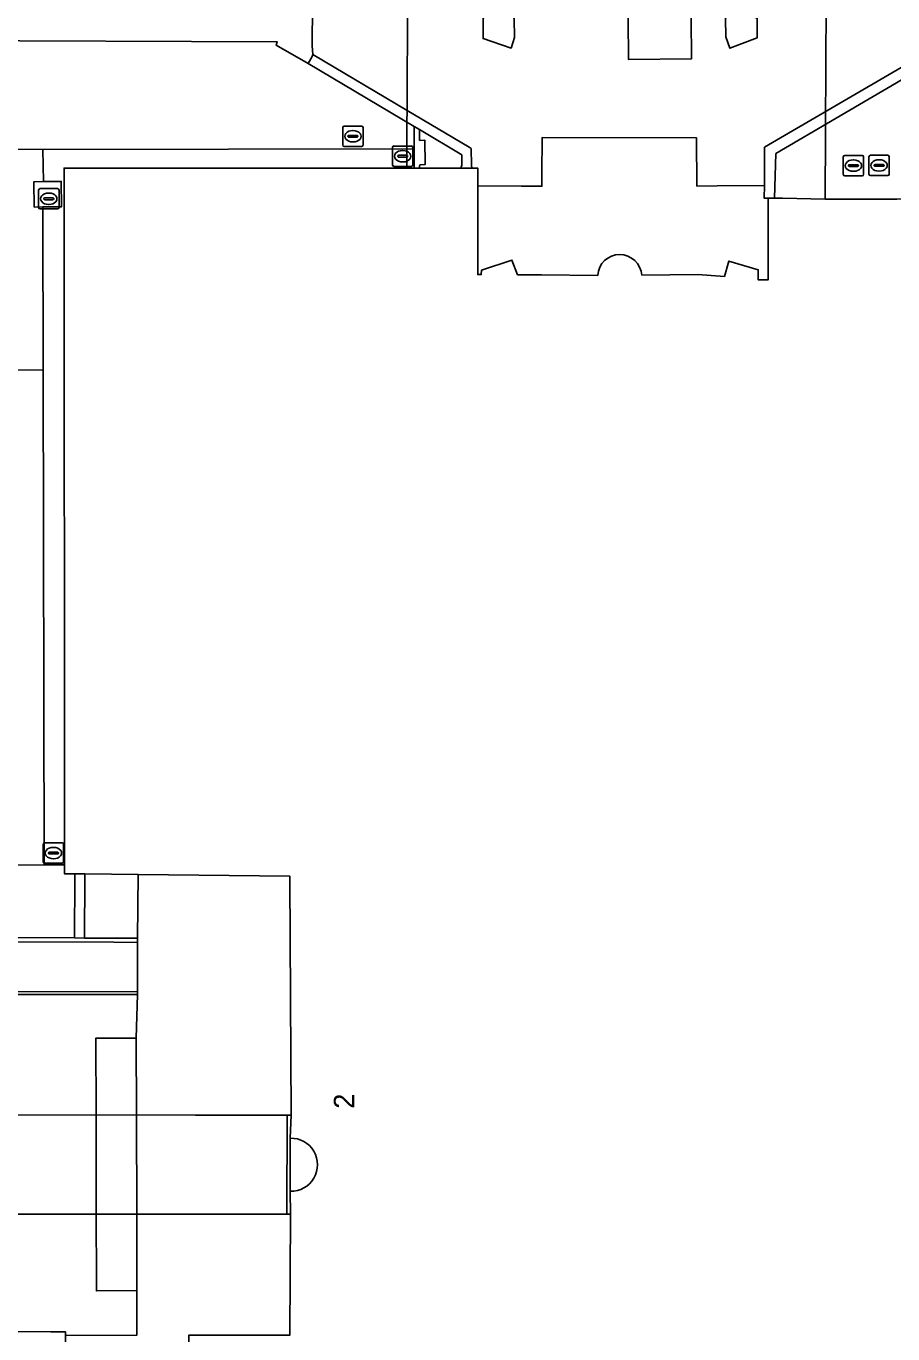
# Model space of a CAD drawing. Extents: x 161477 to 163040, y 383680 to 384871.
# Drawn here: x 161847.1 to 161889.6, y 384306.7 to 384370.8 of the extents above; entities that cross this region are included whole.
import ezdxf

# ---------------------------------------------------------------- set-up
doc = ezdxf.new("R2010")
doc.units = 0
for name, color, linetype in [('IMGEO_Dek', 7, 'Continuous'), ('IMGEO_Groenvoorziening', 7, 'Continuous'), ('IMGEO_Kolk', 7, 'Continuous'), ('IMGEO_Muur', 7, 'Continuous'), ('IMGEO_Pand', 7, 'Continuous'), ('IMGEO_Pand_nummerreeks', 7, 'Continuous'), ('IMGEO_Pand_overbouw', 7, 'Continuous'), ('IMGEO_Rioolput', 7, 'Continuous'), ('IMGEO_Terreindeel_onvherhard', 7, 'Continuous'), ('IMGEO_Voetpad_gesloten', 7, 'Continuous'), ('IMGEO_Voetpad_op_trap', 7, 'Continuous'), ('IMGEO_Voetpad_open', 7, 'Continuous')]:
    doc.layers.add(name, color=color, linetype=linetype)

msp = doc.modelspace()

# ---------------------------------------------------------------- linework, layer by layer
at = {"layer": 'IMGEO_Dek'}
msp.add_lwpolyline([(161859.88, 384317.389), (161855.377, 384317.394), (161817.96, 384317.433), (161817.483, 384317.433), (161815.892, 384317.434), (161810.287, 384317.441), (161807.922, 384317.443), (161801.84, 384317.449), (161797.149, 384317.454), (161796.557, 384317.455), (161796.614, 384312.532), (161797.345, 384312.53), (161799.896, 384312.527), (161807.923, 384312.527), (161808.422, 384312.528), (161810.306, 384312.528), (161815.872, 384312.528), (161817.492, 384312.528), (161817.958, 384312.528), (161855.375, 384312.529), (161859.867, 384312.53)], close=True, dxfattribs=at)
at = {"layer": 'IMGEO_Groenvoorziening'}
for points in [[(161860.901, 384369.01), (161859.337, 384369.912), (161859.393, 384370.069), (161842.531, 384370.13), (161826.596, 384370.149), (161826.665, 384362.833), (161826.665, 384362.807), (161826.719, 384360.791), (161833.591, 384360.874), (161837.12, 384360.892), (161837.147, 384364.815), (161847.882, 384364.794), (161866.104, 384364.813), (161866.116, 384365.577), (161866.118, 384365.909)], [(161847.908, 384353.974), (161839.159, 384353.911), (161839.129, 384350.38), (161838.993, 384350.379), (161838.996, 384350.187), (161839.103, 384341.49), (161833.02, 384341.357), (161833.007, 384334.344), (161828.727, 384334.198), (161826.707, 384334.188), (161826.652, 384329.648), (161837.708, 384329.631), (161847.943, 384329.675)], [(161848.995, 384288.764), (161848.999, 384306.584), (161848.999, 384306.752), (161848.275, 384306.754), (161840.752, 384306.775), (161838.752, 384306.78), (161838.765, 384291.613), (161838.768, 384275.095), (161838.797, 384257.441), (161838.799, 384256.777), (161840.921, 384256.647), (161859.948, 384256.647), (161861.058, 384256.647), (161864.088, 384256.647), (161864.127, 384261.629), (161864.233, 384261.629), (161864.212, 384267.051), (161855.033, 384267.033), (161855.033, 384267.359), (161854.547, 384267.358), (161849.004, 384267.346)]]:
    msp.add_lwpolyline(points, close=True, dxfattribs=at)
at = {"layer": 'IMGEO_Kolk'}
for p, q in [((161865.049, 384364.033), (161865.049, 384364.885)), ((161865.124, 384364.959), (161865.976, 384364.959)), ((161865.308, 384364.453), (161865.308, 384364.465)), ((161865.746, 384364.416), (161865.348, 384364.416)), ((161865.351, 384364.502), (161865.749, 384364.502)), ((161865.537, 384364.739), (161865.562, 384364.739)), ((161865.792, 384364.465), (161865.792, 384364.453)), ((161866.05, 384364.885), (161866.05, 384364.033)), ((161887.171, 384363.571), (161887.171, 384364.423)), ((161887.246, 384364.497), (161888.098, 384364.497)), ((161888.172, 384364.423), (161888.172, 384363.571)), ((161865.976, 384363.959), (161865.124, 384363.959)), ((161865.56, 384364.179), (161865.535, 384364.179)), ((161887.43, 384363.991), (161887.43, 384364.003)), ((161887.868, 384363.954), (161887.47, 384363.954)), ((161887.473, 384364.04), (161887.871, 384364.04)), ((161887.682, 384363.717), (161887.657, 384363.717)), ((161887.659, 384364.277), (161887.684, 384364.277)), ((161887.914, 384364.003), (161887.914, 384363.991)), ((161888.098, 384363.497), (161887.246, 384363.497)), ((161847.905, 384329.829), (161847.905, 384330.681)), ((161847.98, 384330.755), (161848.832, 384330.755)), ((161848.393, 384330.535), (161848.418, 384330.535)), ((161848.906, 384330.681), (161848.906, 384329.829)), ((161848.832, 384329.755), (161847.98, 384329.755)), ((161848.164, 384330.249), (161848.164, 384330.261)), ((161848.602, 384330.212), (161848.204, 384330.212)), ((161848.207, 384330.298), (161848.605, 384330.298)), ((161848.416, 384329.975), (161848.391, 384329.975)), ((161848.648, 384330.261), (161848.648, 384330.249))]:
    msp.add_line(p, q, dxfattribs=at)
for points in [[(161865.049, 384364.033), (161865.049, 384364.885)], [(161865.124, 384364.959), (161865.976, 384364.959)], [(161866.05, 384364.885), (161866.05, 384364.033)], [(161887.171, 384363.571), (161887.171, 384364.423)], [(161887.246, 384364.497), (161888.098, 384364.497)], [(161888.172, 384364.423), (161888.172, 384363.571)], [(161865.976, 384363.959), (161865.124, 384363.959)], [(161888.098, 384363.497), (161887.246, 384363.497)], [(161847.905, 384329.829), (161847.905, 384330.681)], [(161847.98, 384330.755), (161848.832, 384330.755)], [(161848.906, 384330.681), (161848.906, 384329.829)], [(161848.832, 384329.755), (161847.98, 384329.755)]]:
    msp.add_lwpolyline(points, dxfattribs=at)
for centre, radius, start, end in [((161865.126, 384364.883), 0.0765, 91.55205, 178.44795), ((161865.126, 384364.883), 0.0765, 91.55205, 178.44795), ((161865.348, 384364.462), 0.0403, 85.87752, 175.75265), ((161865.345, 384364.452), 0.0366, 178.93798, 274.71019), ((161865.749, 384364.459), 0.043, 264.86636, 352.45326), ((161865.753, 384364.464), 0.0386, 1.73085, 96.63898), ((161865.974, 384364.883), 0.0765, 1.55205, 88.44795), ((161865.974, 384364.883), 0.0765, 1.55205, 88.44795), ((161887.248, 384364.421), 0.0765, 91.55205, 178.44795), ((161887.248, 384364.421), 0.0765, 91.55205, 178.44795), ((161888.096, 384364.421), 0.0765, 1.55205, 88.44795), ((161888.096, 384364.421), 0.0765, 1.55205, 88.44795), ((161865.126, 384364.035), 0.0765, 181.55205, 268.44795), ((161865.126, 384364.035), 0.0765, 181.55205, 268.44795), ((161865.974, 384364.035), 0.0765, 271.55205, 358.44795), ((161865.974, 384364.035), 0.0765, 271.55205, 358.44795), ((161887.47, 384364), 0.0403, 85.87752, 175.75265), ((161887.467, 384363.99), 0.0366, 178.93798, 274.71019), ((161887.871, 384363.997), 0.043, 264.86636, 352.45326), ((161887.875, 384364.002), 0.0386, 1.73085, 96.63898), ((161887.248, 384363.573), 0.0765, 181.55205, 268.44795), ((161887.248, 384363.573), 0.0765, 181.55205, 268.44795), ((161888.096, 384363.573), 0.0765, 271.55205, 358.44795), ((161888.096, 384363.573), 0.0765, 271.55205, 358.44795), ((161847.982, 384330.679), 0.0765, 91.55205, 178.44795), ((161847.982, 384330.679), 0.0765, 91.55205, 178.44795), ((161848.83, 384330.679), 0.0765, 1.55205, 88.44795), ((161848.83, 384330.679), 0.0765, 1.55205, 88.44795), ((161847.982, 384329.831), 0.0765, 181.55205, 268.44795), ((161847.982, 384329.831), 0.0765, 181.55205, 268.44795), ((161848.204, 384330.258), 0.0403, 85.87752, 175.75265), ((161848.201, 384330.248), 0.0366, 178.93798, 274.71019), ((161848.605, 384330.255), 0.043, 264.86636, 352.45326), ((161848.609, 384330.26), 0.0386, 1.73085, 96.63898), ((161848.83, 384329.831), 0.0765, 271.55205, 358.44795), ((161848.83, 384329.831), 0.0765, 271.55205, 358.44795)]:
    msp.add_arc(centre, radius, start, end, dxfattribs=at)
for centre, major_axis, ratio, start_param, end_param in [((161865.536, 384364.459), (-0.387, 0.002), 0.722429, 4.712389, 7.853982), ((161865.561, 384364.459), (-0.39, 0.002), 0.717154, 1.570796, 4.712389), ((161887.658, 384363.997), (-0.387, 0.002), 0.722429, 4.712389, 7.853982), ((161887.683, 384363.997), (-0.39, 0.002), 0.717154, 1.570796, 4.712389), ((161848.392, 384330.255), (-0.387, 0.002), 0.722429, 4.712389, 7.853982), ((161848.417, 384330.255), (-0.39, 0.002), 0.717154, 1.570796, 4.712389)]:
    msp.add_ellipse(centre, major_axis=major_axis, ratio=ratio, start_param=start_param, end_param=end_param, dxfattribs=at)
at = {"layer": 'IMGEO_Muur'}
for points in [[(161891.522, 384369.092), (161891.408, 384369.288), (161891.247, 384369.528), (161890.217, 384368.927), (161883.307, 384364.894), (161883.299, 384363.242), (161883.298, 384363.014), (161883.295, 384362.395), (161883.484, 384362.395), (161883.804, 384362.395), (161883.867, 384364.586), (161889.779, 384368.066)], [(161861.132, 384369.454), (161861.105, 384369.35), (161860.901, 384369.01), (161866.118, 384365.909), (161866.367, 384365.761), (161868.454, 384364.521), (161868.453, 384364.023), (161868.398, 384363.876), (161868.937, 384363.876), (161868.933, 384364.026), (161868.913, 384364.833), (161868.81, 384364.894), (161865.762, 384366.704)], [(161866.637, 384365.239), (161866.378, 384365.236), (161866.366, 384365.575), (161866.367, 384365.761), (161866.118, 384365.909), (161866.116, 384365.577), (161866.104, 384364.813), (161866.104, 384364.026), (161866.103, 384363.876), (161866.353, 384363.876), (161866.392, 384364.034), (161866.65, 384364.043)], [(161829.586, 384326.195), (161826.635, 384326.222), (161816.546, 384326.216), (161814.846, 384326.215), (161814.847, 384325.975), (161829.585, 384325.925), (161851.367, 384325.875), (161852.527, 384325.872), (161852.527, 384326.072), (161849.937, 384326.086), (161849.447, 384326.089)], [(161832.338, 384323.6), (161814.846, 384323.599), (161814.832, 384323.355), (161832.33, 384323.318), (161852.533, 384323.314), (161852.532, 384323.455), (161832.338, 384323.43)]]:
    msp.add_lwpolyline(points, close=True, dxfattribs=at)
at = {"layer": 'IMGEO_Pand'}
for points in [[(161871.024, 384371.206), (161870.862, 384371.715), (161869.503, 384371.253), (161869.491, 384370.231), (161870.868, 384369.766), (161871.041, 384370.287)], [(161882.949, 384371.235), (161881.566, 384371.715), (161881.389, 384371.22), (161881.414, 384370.314), (161881.598, 384369.757), (161882.94, 384370.263)]]:
    msp.add_lwpolyline(points, close=True, dxfattribs=at)
for points in [[(161875.123, 384358.611), (161872.363, 384358.64), (161871.183, 384358.643), (161870.905, 384359.356), (161869.417, 384358.867), (161869.403, 384358.648), (161869.233, 384358.648), (161869.233, 384362.998), (161869.233, 384363.876), (161868.937, 384363.876), (161868.398, 384363.876), (161866.353, 384363.876), (161866.103, 384363.876), (161848.927, 384363.876), (161848.945, 384329.677), (161848.947, 384329.242), (161849.46, 384329.235), (161849.95, 384329.23), (161852.559, 384329.203), (161860.001, 384329.128), (161860.002, 384328.971), (161860.071, 384317.389), (161860.03, 384316.258)], [(161891.401, 384317.101), (161898.668, 384317.09), (161899.972, 384317.088), (161903.202, 384317.083), (161903.179, 384317.291), (161903.197, 384362.373), (161889.796, 384362.352), (161886.291, 384362.347), (161884.184, 384362.394), (161883.804, 384362.395), (161883.484, 384362.395), (161883.483, 384361.434), (161883.48, 384358.385), (161883, 384358.385), (161883.001, 384358.885), (161881.555, 384359.309), (161881.335, 384358.56), (161880.042, 384358.658), (161877.279, 384358.612)], [(161860.03, 384313.658), (161860.049, 384312.53), (161860.003, 384306.592), (161855.053, 384306.595), (161855.033, 384267.359), (161855.033, 384267.033), (161864.212, 384267.051), (161864.412, 384267.052), (161864.627, 384267.052), (161864.623, 384268.498), (161864.614, 384271.223), (161866.766, 384271.22), (161866.966, 384271.22), (161869.298, 384271.218), (161869.312, 384270.967), (161870.754, 384270.496), (161870.947, 384271.014), (161870.945, 384271.216), (161871.708, 384271.215), (161875.015, 384271.211)]]:
    msp.add_lwpolyline(points, dxfattribs=at)
for centre, radius, start, end in [((161876.201, 384358.55), 1.08, 3.27789, 176.77526), ((161860.068, 384314.958), 1.301, 268.30665, 91.69335)]:
    msp.add_arc(centre, radius, start, end, dxfattribs=at)
at = {"layer": 'IMGEO_Pand_overbouw'}
for points in [[(161886.368, 384381.97), (161886.373, 384383.105), (161886.373, 384383.255), (161886.437, 384399.486), (161865.94, 384399.605), (161865.845, 384382.002), (161865.791, 384372.068), (161865.762, 384366.704), (161865.758, 384366.123), (161865.746, 384363.876), (161866.103, 384363.876), (161866.353, 384363.876), (161868.937, 384363.876), (161869.233, 384363.876), (161869.233, 384358.648), (161869.403, 384358.648), (161869.417, 384358.867), (161870.905, 384359.356), (161871.183, 384358.643), (161872.363, 384358.64), (161875.123, 384358.611)], [(161877.279, 384358.612), (161880.042, 384358.658), (161881.335, 384358.56), (161881.555, 384359.309), (161883.001, 384358.885), (161883, 384358.385), (161883.48, 384358.385), (161883.483, 384361.434), (161883.484, 384362.395), (161883.804, 384362.395), (161884.184, 384362.394), (161886.291, 384362.347), (161886.304, 384365.605), (161886.305, 384365.842), (161886.329, 384371.994), (161886.368, 384381.97)]]:
    msp.add_lwpolyline(points, dxfattribs=at)
msp.add_arc((161876.201, 384358.55), 1.08, 3.27789, 176.77526, dxfattribs=at)
at = {"layer": 'IMGEO_Rioolput'}
for p, q in [((161862.604, 384365.011), (161862.604, 384365.863)), ((161862.679, 384365.937), (161863.531, 384365.937)), ((161863.092, 384365.717), (161863.117, 384365.717)), ((161863.605, 384365.863), (161863.605, 384365.011)), ((161862.863, 384365.431), (161862.863, 384365.443)), ((161863.301, 384365.394), (161862.903, 384365.394)), ((161862.906, 384365.48), (161863.304, 384365.48)), ((161863.115, 384365.157), (161863.09, 384365.157)), ((161863.347, 384365.443), (161863.347, 384365.431)), ((161863.531, 384364.937), (161862.679, 384364.937)), ((161888.431, 384363.579), (161888.431, 384364.431)), ((161888.506, 384364.505), (161889.358, 384364.505)), ((161889.432, 384364.431), (161889.432, 384363.579)), ((161888.69, 384363.999), (161888.69, 384364.011)), ((161889.128, 384363.962), (161888.73, 384363.962)), ((161888.733, 384364.048), (161889.131, 384364.048)), ((161888.942, 384363.725), (161888.917, 384363.725)), ((161888.919, 384364.285), (161888.944, 384364.285)), ((161889.174, 384364.011), (161889.174, 384363.999)), ((161889.358, 384363.505), (161888.506, 384363.505)), ((161847.678, 384361.942), (161847.678, 384362.794)), ((161847.753, 384362.868), (161848.605, 384362.868)), ((161847.98, 384362.411), (161848.378, 384362.411)), ((161848.166, 384362.648), (161848.191, 384362.648)), ((161848.679, 384362.794), (161848.679, 384361.942)), ((161848.605, 384361.868), (161847.753, 384361.868)), ((161847.937, 384362.362), (161847.937, 384362.374)), ((161848.375, 384362.325), (161847.977, 384362.325)), ((161848.189, 384362.088), (161848.164, 384362.088)), ((161848.421, 384362.374), (161848.421, 384362.362))]:
    msp.add_line(p, q, dxfattribs=at)
for points in [[(161862.604, 384365.011), (161862.604, 384365.863)], [(161862.679, 384365.937), (161863.531, 384365.937)], [(161863.605, 384365.863), (161863.605, 384365.011)], [(161863.531, 384364.937), (161862.679, 384364.937)], [(161888.431, 384363.579), (161888.431, 384364.431)], [(161888.506, 384364.505), (161889.358, 384364.505)], [(161889.432, 384364.431), (161889.432, 384363.579)], [(161889.358, 384363.505), (161888.506, 384363.505)], [(161847.678, 384361.942), (161847.678, 384362.794)], [(161847.753, 384362.868), (161848.605, 384362.868)], [(161848.679, 384362.794), (161848.679, 384361.942)], [(161848.605, 384361.868), (161847.753, 384361.868)]]:
    msp.add_lwpolyline(points, dxfattribs=at)
for centre, radius, start, end in [((161862.681, 384365.861), 0.0765, 91.55205, 178.44795), ((161862.681, 384365.861), 0.0765, 91.55205, 178.44795), ((161863.529, 384365.861), 0.0765, 1.55205, 88.44795), ((161863.529, 384365.861), 0.0765, 1.55205, 88.44795), ((161862.681, 384365.013), 0.0765, 181.55205, 268.44795), ((161862.681, 384365.013), 0.0765, 181.55205, 268.44795), ((161862.903, 384365.44), 0.0403, 85.87752, 175.75265), ((161862.9, 384365.43), 0.0366, 178.93798, 274.71019), ((161863.304, 384365.437), 0.043, 264.86636, 352.45326), ((161863.308, 384365.442), 0.0386, 1.73085, 96.63898), ((161863.529, 384365.013), 0.0765, 271.55205, 358.44795), ((161863.529, 384365.013), 0.0765, 271.55205, 358.44795), ((161888.508, 384364.429), 0.0765, 91.55205, 178.44795), ((161888.508, 384364.429), 0.0765, 91.55205, 178.44795), ((161889.356, 384364.429), 0.0765, 1.55205, 88.44795), ((161889.356, 384364.429), 0.0765, 1.55205, 88.44795), ((161888.73, 384364.008), 0.0403, 85.87752, 175.75265), ((161888.727, 384363.998), 0.0366, 178.93798, 274.71019), ((161889.131, 384364.005), 0.043, 264.86636, 352.45326), ((161889.135, 384364.01), 0.0386, 1.73085, 96.63898), ((161888.508, 384363.581), 0.0765, 181.55205, 268.44795), ((161888.508, 384363.581), 0.0765, 181.55205, 268.44795), ((161889.356, 384363.581), 0.0765, 271.55205, 358.44795), ((161889.356, 384363.581), 0.0765, 271.55205, 358.44795), ((161847.755, 384362.792), 0.0765, 91.55205, 178.44795), ((161847.755, 384362.792), 0.0765, 91.55205, 178.44795), ((161847.977, 384362.371), 0.0403, 85.87752, 175.75265), ((161848.382, 384362.373), 0.0386, 1.73085, 96.63898), ((161848.603, 384362.792), 0.0765, 1.55205, 88.44795), ((161848.603, 384362.792), 0.0765, 1.55205, 88.44795), ((161847.755, 384361.944), 0.0765, 181.55205, 268.44795), ((161847.755, 384361.944), 0.0765, 181.55205, 268.44795), ((161847.974, 384362.361), 0.0366, 178.93798, 274.71019), ((161848.378, 384362.368), 0.043, 264.86636, 352.45326), ((161848.603, 384361.944), 0.0765, 271.55205, 358.44795), ((161848.603, 384361.944), 0.0765, 271.55205, 358.44795)]:
    msp.add_arc(centre, radius, start, end, dxfattribs=at)
for centre, major_axis, ratio, start_param, end_param in [((161863.091, 384365.437), (-0.387, 0.002), 0.722429, 4.712389, 7.853982), ((161863.116, 384365.437), (-0.39, 0.002), 0.717154, 1.570796, 4.712389), ((161888.918, 384364.005), (-0.387, 0.002), 0.722429, 4.712389, 7.853982), ((161888.943, 384364.005), (-0.39, 0.002), 0.717154, 1.570796, 4.712389), ((161848.165, 384362.368), (-0.387, 0.002), 0.722429, 4.712389, 7.853982), ((161848.19, 384362.368), (-0.39, 0.002), 0.717154, 1.570796, 4.712389)]:
    msp.add_ellipse(centre, major_axis=major_axis, ratio=ratio, start_param=start_param, end_param=end_param, dxfattribs=at)
at = {"layer": 'IMGEO_Terreindeel_onvherhard'}
msp.add_lwpolyline([(161889.779, 384368.066), (161883.867, 384364.586), (161883.804, 384362.395), (161884.184, 384362.394), (161886.291, 384362.347), (161889.796, 384362.352)], dxfattribs=at)
for points in [[(161866.367, 384365.761), (161866.366, 384365.575), (161866.378, 384365.236), (161866.637, 384365.239), (161866.65, 384364.043), (161866.392, 384364.034), (161866.353, 384363.876), (161868.398, 384363.876), (161868.453, 384364.023), (161868.454, 384364.521)], [(161866.104, 384364.813), (161847.882, 384364.794), (161847.914, 384363.209), (161848.788, 384363.22), (161848.803, 384361.98), (161847.888, 384361.969), (161847.888, 384361.652), (161847.908, 384353.974), (161847.943, 384329.675), (161848.643, 384329.676), (161848.837, 384329.676), (161848.945, 384329.677), (161848.927, 384363.876), (161866.103, 384363.876), (161866.104, 384364.026)]]:
    msp.add_lwpolyline(points, close=True, dxfattribs=at)
at = {"layer": 'IMGEO_Voetpad_gesloten'}
for points in [[(161879.706, 384371.239), (161879.699, 384371.88), (161876.603, 384371.928), (161876.612, 384371.201), (161876.637, 384369.201), (161879.731, 384369.239)], [(161848.788, 384363.22), (161847.914, 384363.209), (161847.448, 384363.203), (161847.463, 384361.963), (161847.888, 384361.969), (161848.803, 384361.98)]]:
    msp.add_lwpolyline(points, close=True, dxfattribs=at)
msp.add_lwpolyline([(161817.958, 384312.528), (161855.375, 384312.529), (161859.867, 384312.53), (161860.049, 384312.53), (161860.03, 384313.658), (161860.03, 384316.258), (161860.071, 384317.389), (161859.88, 384317.389), (161855.377, 384317.394), (161817.96, 384317.433)], dxfattribs=at)
at = {"layer": 'IMGEO_Voetpad_op_trap'}
for points in [[(161883.298, 384363.014), (161880.99, 384362.997), (161879.99, 384362.989), (161879.973, 384365.355), (161872.392, 384365.37), (161872.383, 384363.573), (161872.38, 384362.983), (161871.38, 384362.988), (161869.233, 384362.998), (161869.233, 384358.648), (161869.403, 384358.648), (161869.417, 384358.867), (161870.905, 384359.356), (161871.183, 384358.643), (161872.363, 384358.64), (161875.123, 384358.611)], [(161877.279, 384358.612), (161880.042, 384358.658), (161881.335, 384358.56), (161881.555, 384359.309), (161883.001, 384358.885), (161883, 384358.385), (161883.48, 384358.385), (161883.483, 384361.434), (161883.484, 384362.395), (161883.295, 384362.395), (161883.298, 384363.014)]]:
    msp.add_lwpolyline(points, dxfattribs=at)
msp.add_lwpolyline([(161852.474, 384321.173), (161850.489, 384321.17), (161850.496, 384317.399), (161850.506, 384312.529), (161850.512, 384309.258), (161850.512, 384308.768), (161852.501, 384308.788), (161852.493, 384312.529), (161852.482, 384317.397)], close=True, dxfattribs=at)
msp.add_arc((161876.201, 384358.55), 1.08, 3.27789, 176.77526, dxfattribs=at)
at = {"layer": 'IMGEO_Voetpad_open'}
for points in [[(161842.531, 384370.13), (161859.393, 384370.069), (161859.337, 384369.912), (161860.901, 384369.01), (161861.105, 384369.35), (161861.132, 384369.454), (161861.109, 384369.88), (161861.125, 384371.857), (161861.126, 384372.071), (161844.332, 384372.085)], [(161861.125, 384371.857), (161861.109, 384369.88), (161861.132, 384369.454), (161865.762, 384366.704), (161868.81, 384364.894), (161868.913, 384364.833), (161868.933, 384364.026), (161868.937, 384363.876), (161869.233, 384363.876), (161869.233, 384362.998), (161871.38, 384362.988), (161872.38, 384362.983), (161872.383, 384363.573), (161872.392, 384365.37), (161879.973, 384365.355), (161879.99, 384362.989), (161880.99, 384362.997), (161883.298, 384363.014), (161883.299, 384363.242), (161883.307, 384364.894), (161890.217, 384368.927), (161891.247, 384369.528), (161891.218, 384369.74), (161891.226, 384371.987)], [(161860.002, 384328.971), (161860.001, 384329.128), (161852.559, 384329.203), (161852.527, 384326.072), (161852.527, 384325.872), (161852.532, 384323.455), (161852.533, 384323.314), (161852.474, 384321.173), (161852.482, 384317.397), (161852.493, 384312.529), (161852.501, 384308.788), (161852.496, 384306.589), (161848.999, 384306.584), (161848.995, 384288.764), (161849.004, 384267.346), (161854.547, 384267.358), (161855.033, 384267.359), (161855.053, 384306.595), (161860.003, 384306.592), (161860.049, 384312.53), (161860.03, 384313.658)], [(161860.03, 384316.258), (161860.071, 384317.389), (161860.002, 384328.971)], [(161832.338, 384323.43), (161852.532, 384323.455), (161852.527, 384325.872), (161851.367, 384325.875), (161829.585, 384325.925)], [(161840.752, 384306.775), (161848.275, 384306.754), (161848.999, 384306.752), (161848.999, 384306.584), (161852.496, 384306.589), (161852.501, 384308.788), (161850.512, 384308.768), (161850.512, 384309.258), (161850.506, 384312.529), (161850.496, 384317.399), (161850.489, 384321.17), (161852.474, 384321.173), (161852.533, 384323.314), (161832.33, 384323.318)]]:
    msp.add_lwpolyline(points, dxfattribs=at)
for points in [[(161869.491, 384370.231), (161869.503, 384371.253), (161870.862, 384371.715), (161871.024, 384371.206), (161871.041, 384370.287), (161870.868, 384369.766)], [(161876.612, 384371.201), (161876.603, 384371.928), (161879.699, 384371.88), (161879.706, 384371.239), (161879.731, 384369.239), (161876.637, 384369.201)], [(161881.389, 384371.22), (161881.566, 384371.715), (161882.949, 384371.235), (161882.94, 384370.263), (161881.598, 384369.757), (161881.414, 384370.314)], [(161847.888, 384361.652), (161847.888, 384361.969), (161847.463, 384361.963), (161847.448, 384363.203), (161847.914, 384363.209), (161847.882, 384364.794), (161837.147, 384364.815), (161837.12, 384360.892), (161837.171, 384353.896), (161839.159, 384353.911), (161847.908, 384353.974)], [(161849.46, 384329.079), (161849.46, 384329.235), (161848.947, 384329.242), (161848.945, 384329.677), (161848.837, 384329.676), (161848.643, 384329.676), (161847.943, 384329.675), (161837.708, 384329.631), (161826.652, 384329.648), (161826.635, 384326.222), (161829.586, 384326.195), (161849.447, 384326.089)], [(161849.95, 384329.077), (161849.95, 384329.23), (161849.46, 384329.235), (161849.46, 384329.079), (161849.447, 384326.089), (161849.937, 384326.086)], [(161852.559, 384329.203), (161849.95, 384329.23), (161849.95, 384329.077), (161849.937, 384326.086), (161852.527, 384326.072)]]:
    msp.add_lwpolyline(points, close=True, dxfattribs=at)
msp.add_arc((161860.068, 384314.958), 1.301, 268.30665, 91.69335, dxfattribs=at)

# ---------------------------------------------------------------- texts
at = {"layer": 'IMGEO_Pand_nummerreeks'}
msp.add_text('2', height=1, rotation=89.9601, dxfattribs=at).set_placement((161863.168, 384317.704))

doc.saveas('drawing.dxf')
